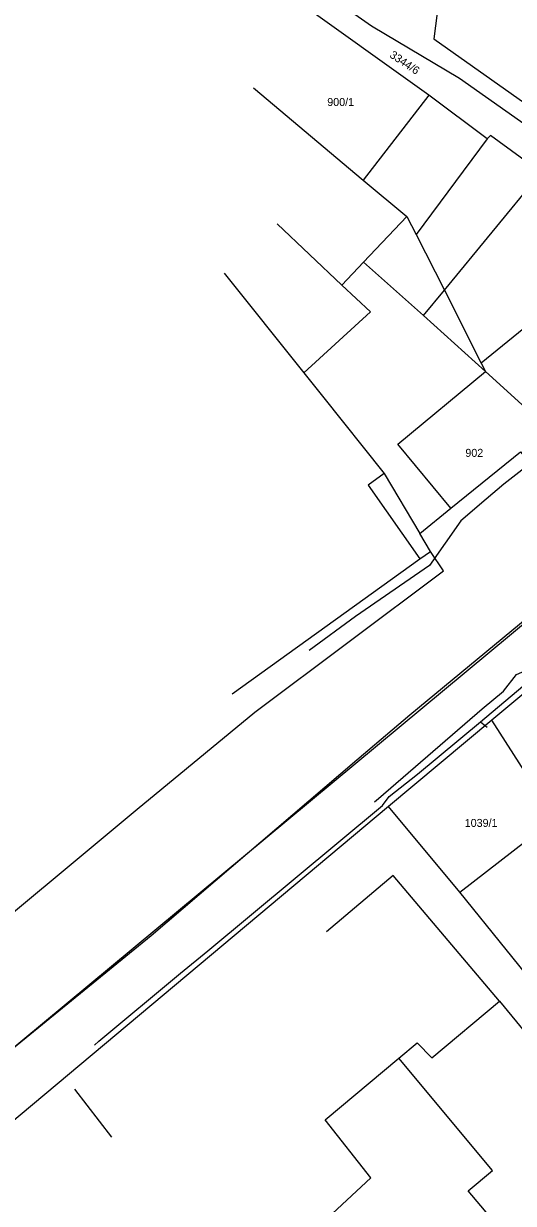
# Model space of a CAD drawing. Extents: x -601580 to 4, y -1204314 to 4.
# Drawn here: x -600140.2 to -600094.3, y -1203449.5 to -1203338.9 of the extents above; entities that cross this region are included whole.
import ezdxf

# ---------------------------------------------------------------- set-up
doc = ezdxf.new("R2010")
doc.units = 0
for name, color, linetype in [('00-INNOGY-NTL', 7, 'Continuous'), ('00-KN-HRANICE PARCEL', 7, 'Continuous'), ('00-KN-PARC. CISLA', 7, 'Continuous'), ('00-KN-VNITRNI KRESBA', 7, 'Continuous'), ('00-SITE KOM. KABEL', 7, 'Continuous'), ('00-VAK-KANAL-POTRUBI', 7, 'Continuous'), ('00-VAK-VODA-RAD IGIS', 7, 'Continuous')]:
    doc.layers.add(name, color=color, linetype=linetype)

msp = doc.modelspace()

# ---------------------------------------------------------------- linework, layer by layer
at = {"layer": '00-INNOGY-NTL'}
msp.add_lwpolyline([(-600135.44, -1203438.78), (-600131.96, -1203443.27)], dxfattribs=at)
at = {"layer": '00-KN-HRANICE PARCEL'}
for p, q in [((-600102.23, -1203345.61), (-600117.07, -1203335.01)), ((-600118.66, -1203344.95), (-600108.39, -1203353.58)), ((-600102.23, -1203345.61), (-600108.39, -1203353.58)), ((-600108.39, -1203353.58), (-600104.28, -1203357)), ((-600102.09, -1203388.39), (-600103.09, -1203386.71)), ((-600100.87, -1203390.21), (-600102.09, -1203388.39)), ((-600086.56, -1203396.02), (-600096.33, -1203404.2)), ((-600096.33, -1203404.2), (-600106.01, -1203412.29)), ((-600106.01, -1203412.29), (-600146.9, -1203446.55))]:
    msp.add_line(p, q, dxfattribs=at)
for points in [[(-600140, -1203318.23), (-600138.91, -1203317.26), (-600137.57, -1203316.43), (-600136.11, -1203315.95), (-600133.54, -1203315.93), (-600130.69, -1203317.16), (-600130.97, -1203319.63), (-600120.34, -1203327.24), (-600117.91, -1203326.29), (-600112.74, -1203329.92), (-600113.21, -1203332.34), (-600107.76, -1203336.15), (-600105.34, -1203335.13), (-600101.46, -1203337.9), (-600101.76, -1203340.34), (-600086, -1203351.5), (-600083.51, -1203350.61), (-600079.22, -1203353.63), (-600079.38, -1203356.18), (-600073.8, -1203360.11), (-600071.24, -1203359.25), (-600071.01, -1203359.47)], [(-600096.44, -1203349.39), (-600096.76, -1203349.73), (-600102.23, -1203345.61)], [(-600075.7, -1203364.62), (-600083.15, -1203359.15), (-600091.71, -1203352.87), (-600096.44, -1203349.39)], [(-600116.45, -1203357.67), (-600110.39, -1203363.43), (-600108.34, -1203361.27), (-600104.28, -1203357)], [(-600104.28, -1203357), (-600103.43, -1203358.67), (-600100.78, -1203363.9), (-600097.32, -1203370.73), (-600096.93, -1203371.51)], [(-600121.4, -1203362.3), (-600113.95, -1203371.64), (-600112.2, -1203373.84), (-600106.43, -1203381.08), (-600103.09, -1203386.71)], [(-600096.93, -1203371.51), (-600093.51, -1203374.61), (-600091.52, -1203377.04)], [(-600066.83, -1203375.04), (-600067.53, -1203373.74), (-600144.54, -1203437.71), (-600187.44, -1203473.68)], [(-600103.09, -1203386.71), (-600100.16, -1203384.33), (-600093.64, -1203379.04), (-600093.46, -1203379.26), (-600091.14, -1203377.4), (-600091.52, -1203377.04)], [(-600120.66, -1203401.72), (-600103.07, -1203389.09), (-600102.09, -1203388.39)], [(-600147.17, -1203427.2), (-600129.57, -1203412.53), (-600118.55, -1203403.43), (-600100.87, -1203390.21)], [(-600147.17, -1203427.2), (-600129.57, -1203412.53), (-600118.55, -1203403.43), (-600100.87, -1203390.21)], [(-600082.09, -1203425.11), (-600083.83, -1203422.55), (-600090.44, -1203413.4), (-600096.33, -1203404.2)], [(-600090.65, -1203431.06), (-600099.32, -1203420.32), (-600106.01, -1203412.29)], [(-600095.6, -1203464.21), (-600087.25, -1203457.23), (-600092.58, -1203450.86), (-600094.84, -1203452.72), (-600098.54, -1203448.29), (-600096.28, -1203446.4), (-600105.04, -1203435.86), (-600103.34, -1203434.44), (-600101.96, -1203435.84), (-600095.61, -1203430.53), (-600092.14, -1203434.74)]]:
    msp.add_lwpolyline(points, dxfattribs=at)
at = {"layer": '00-KN-VNITRNI KRESBA'}
for p, q in [((-600096.76, -1203349.73), (-600103.43, -1203358.67)), ((-600100.78, -1203363.9), (-600091.71, -1203352.87)), ((-600083.15, -1203359.15), (-600097.32, -1203370.73)), ((-600102.72, -1203366.26), (-600108.34, -1203361.27)), ((-600110.39, -1203363.43), (-600107.71, -1203365.94)), ((-600102.72, -1203366.26), (-600100.78, -1203363.9)), ((-600107.71, -1203365.94), (-600113.95, -1203371.64)), ((-600096.93, -1203371.51), (-600102.72, -1203366.26)), ((-600105.14, -1203378.33), (-600096.93, -1203371.51)), ((-600100.16, -1203384.33), (-600105.14, -1203378.33)), ((-600106.43, -1203381.08), (-600107.92, -1203382.17)), ((-600107.92, -1203382.17), (-600103.07, -1203389.09)), ((-600099.32, -1203420.32), (-600090.44, -1203413.4)), ((-600105.56, -1203418.76), (-600111.82, -1203424.03)), ((-600095.61, -1203430.53), (-600105.56, -1203418.76)), ((-600111.94, -1203441.64), (-600105.04, -1203435.86)), ((-600107.68, -1203447.09), (-600111.94, -1203441.64)), ((-600112.18, -1203451.27), (-600107.68, -1203447.09))]:
    msp.add_line(p, q, dxfattribs=at)
at = {"layer": '00-SITE KOM. KABEL'}
for points in [[(-600125.3, -1203327.75), (-600124.23, -1203327.51), (-600122.51, -1203328.65), (-600116.56, -1203332.81), (-600107.59, -1203339.13), (-600099.36, -1203344.04), (-600092.57, -1203348.81), (-600084.19, -1203354.62), (-600081.19, -1203356.59), (-600071.54, -1203364.17), (-600070.66, -1203365.48), (-600070.7, -1203366.27), (-600070.49, -1203367.19), (-600070.13, -1203367.93), (-600066.12, -1203373.53), (-600065.86, -1203374.34), (-600066.06, -1203375.04)], [(-600090.7, -1203378.58), (-600095.2, -1203382.08), (-600096.86, -1203383.48), (-600099.24, -1203385.52), (-600102.16, -1203389.69), (-600109.11, -1203394.47), (-600113.45, -1203397.68)], [(-600095.2, -1203382.08), (-600096.86, -1203383.48)], [(-600099.24, -1203385.52), (-600102.16, -1203389.69)], [(-600107.33, -1203411.85), (-600106.94, -1203411.55), (-600097.23, -1203403.13), (-600095.25, -1203401.47), (-600094.02, -1203399.92), (-600092.73, -1203399.36), (-600087.19, -1203394.98), (-600083.44, -1203388.81)], [(-600097.38, -1203404.34), (-600093.42, -1203401.02), (-600091.1, -1203399.09), (-600090.89, -1203398.94)], [(-600133.56, -1203434.66), (-600133.15, -1203434.28), (-600125.5, -1203427.91), (-600122.94, -1203425.81), (-600106.59, -1203412.18), (-600105.94, -1203411.35), (-600103.29, -1203409.27), (-600097.38, -1203404.34)], [(-600097.38, -1203404.34), (-600096.77, -1203404.85)]]:
    msp.add_lwpolyline(points, dxfattribs=at)
at = {"layer": '00-VAK-KANAL-POTRUBI'}
msp.add_lwpolyline([(-600050.97, -1203361.35), (-600056.11, -1203364.51), (-600064.02, -1203370.42), (-600092.11, -1203393.9), (-600104.01, -1203403.74), (-600108.98, -1203407.93), (-600128.26, -1203424.41), (-600153.39, -1203444.9), (-600177.67, -1203465.59), (-600188.29, -1203475.02), (-600202.1, -1203487.14), (-600222.47, -1203504.81), (-600241.53, -1203522.33), (-600258.82, -1203537.58), (-600279.71, -1203555.04), (-600298.3, -1203571.36), (-600318.68, -1203587.96), (-600335.72, -1203601.41), (-600365.84, -1203625.25), (-600367.7, -1203623.11), (-600372.22, -1203617.99)], dxfattribs=at)
at = {"layer": '00-VAK-VODA-RAD IGIS'}
msp.add_lwpolyline([(-600050.97, -1203361.35), (-600056.11, -1203364.51), (-600064.02, -1203370.42), (-600092.11, -1203393.9), (-600104.01, -1203403.74), (-600108.98, -1203407.93), (-600128.26, -1203424.41), (-600153.39, -1203444.9), (-600177.67, -1203465.59), (-600188.29, -1203475.02), (-600202.1, -1203487.14), (-600222.47, -1203504.81), (-600241.53, -1203522.33), (-600258.82, -1203537.58), (-600279.71, -1203555.04), (-600298.3, -1203571.36), (-600318.68, -1203587.96), (-600335.72, -1203601.41), (-600365.84, -1203625.25), (-600367.7, -1203623.11), (-600372.22, -1203617.99)], dxfattribs=at)

# ---------------------------------------------------------------- texts
at = {"layer": '00-KN-PARC. CISLA'}
msp.add_text('3344/6', height=0.75, rotation=326, dxfattribs=at).set_placement((-600105.97, -1203342.02))
for s, p in [('900/1', (-600111.75, -1203346.64)), ('902', (-600098.81, -1203379.52)), ('1039/1', (-600098.87, -1203414.2))]:
    msp.add_text(s, height=0.75, dxfattribs=at).set_placement(p)

doc.saveas('drawing.dxf')
